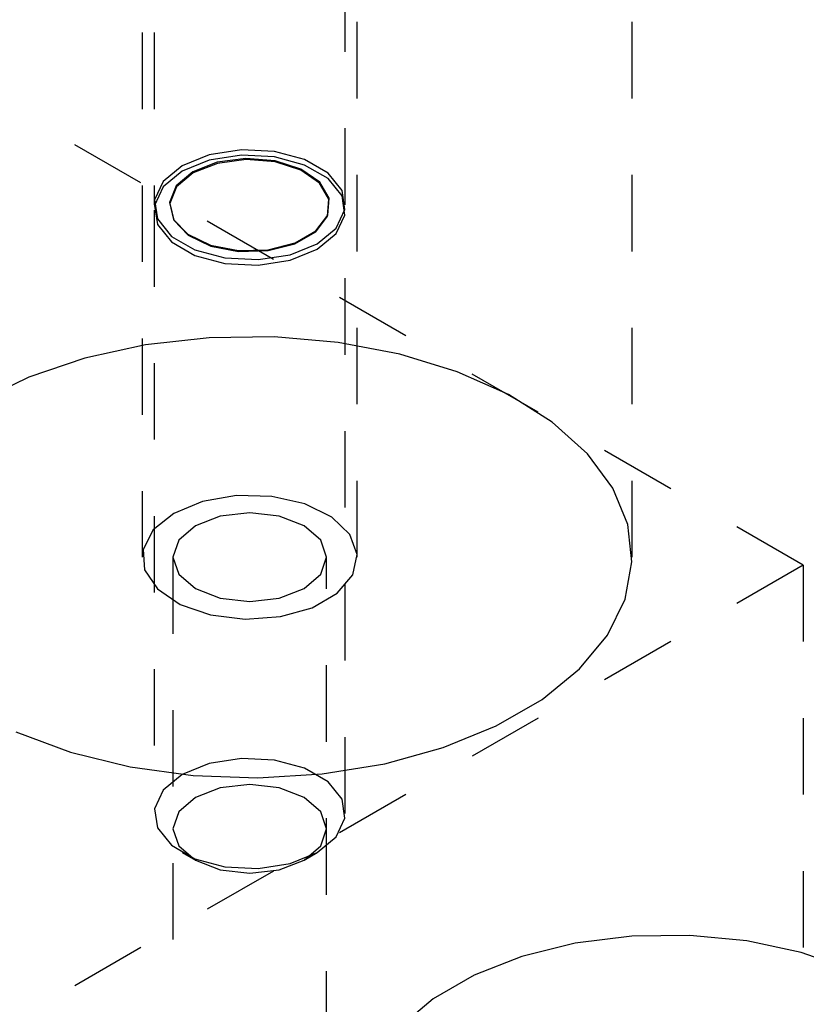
# Model space of a CAD drawing. Header units: inches. Extents: x 1907 to 2452, y -210 to -54.
# Tile 380 of 656: x 1992.17 to 1993.2, y -189.31 to -188.02. Entities that reach past the tile are written whole.
import ezdxf

# ---------------------------------------------------------------- set-up
doc = ezdxf.new("R2010")
doc.units = ezdxf.units.IN
doc.header["$LTSCALE"] = 0.5
doc.header["$MEASUREMENT"] = 0
doc.linetypes.add('HIDDEN', pattern=[0.225, 0.15, -0.075])
doc.layers.add('SID-M-H', color=4, linetype='HIDDEN')

msp = doc.modelspace()

# ---------------------------------------------------------------- linework, layer by layer
at = {"layer": 'SID-M-H'}
for p, q in [((1992.97075, -188.72359), (1992.97075, -186.8088)), ((1992.33025, -187.03743), (1992.33025, -188.72359)), ((1992.34575, -187.03743), (1992.34575, -188.26256)), ((1992.59575, -188.26256), (1992.59575, -187.03743)), ((1992.61125, -188.72359), (1992.61125, -187.03743)), ((1993.19456, -188.73403), (1991.78034, -187.91762)), ((1992.45985, -188.19068), (1992.41792, -188.19716)), ((1992.5031, -188.19286), (1992.45985, -188.19068)), ((1992.54244, -188.20345), (1992.5031, -188.19286)), ((1992.41792, -188.19716), (1992.38236, -188.21154)), ((1992.41792, -188.20444), (1992.38236, -188.21882)), ((1992.42835, -188.20713), (1992.39652, -188.21972)), ((1992.42846, -188.20852), (1992.39671, -188.22107)), ((1992.45985, -188.19796), (1992.41792, -188.20444)), ((1992.4659, -188.20203), (1992.42835, -188.20713)), ((1992.46591, -188.20344), (1992.42846, -188.20852)), ((1992.5031, -188.20014), (1992.45985, -188.19796)), ((1992.5041, -188.20511), (1992.4659, -188.20203)), ((1992.50402, -188.2065), (1992.46591, -188.20344)), ((1992.54244, -188.21073), (1992.5031, -188.20014)), ((1992.53763, -188.21731), (1992.50402, -188.2065)), ((1992.5378, -188.21595), (1992.5041, -188.20511)), ((1992.57314, -188.22117), (1992.54244, -188.20345)), ((1992.38236, -188.21154), (1992.35746, -188.23207)), ((1992.38236, -188.21882), (1992.35746, -188.23935)), ((1992.39652, -188.21972), (1992.37472, -188.23809)), ((1992.39671, -188.22107), (1992.37497, -188.2394)), ((1992.56221, -188.2344), (1992.53763, -188.21731)), ((1992.56245, -188.23308), (1992.5378, -188.21595)), ((1992.57314, -188.22845), (1992.54244, -188.21073)), ((1992.59149, -188.24389), (1992.57314, -188.22117)), ((1992.35746, -188.23207), (1992.34622, -188.25627)), ((1992.57444, -188.25546), (1992.56221, -188.2344)), ((1992.5747, -188.25419), (1992.56245, -188.23308)), ((1992.59149, -188.25117), (1992.57314, -188.22845)), ((1992.35746, -188.23935), (1992.34622, -188.26356)), ((1992.37472, -188.23809), (1992.36589, -188.25976)), ((1992.37497, -188.2394), (1992.36616, -188.26102)), ((1992.59527, -188.26885), (1992.59149, -188.24389)), ((1992.34622, -188.25627), (1992.35001, -188.28124)), ((1992.36589, -188.25976), (1992.37122, -188.28182)), ((1992.57266, -188.27765), (1992.57444, -188.25546)), ((1992.57292, -188.27644), (1992.5747, -188.25419)), ((1992.59527, -188.27613), (1992.59149, -188.25117)), ((1992.34575, -188.26984), (1992.34575, -189.05878)), ((1992.34622, -188.26356), (1992.35001, -188.28852)), ((1992.36616, -188.26102), (1992.37148, -188.28302)), ((1992.58403, -188.29306), (1992.59527, -188.26885)), ((1992.59575, -189.05878), (1992.59575, -188.26984)), ((1992.35001, -188.28124), (1992.36835, -188.30395)), ((1992.37122, -188.28182), (1992.38999, -188.30127)), ((1992.37148, -188.28302), (1992.3902, -188.30242)), ((1992.55712, -188.29797), (1992.57266, -188.27765)), ((1992.55734, -188.29681), (1992.57292, -188.27644)), ((1992.58403, -188.30034), (1992.59527, -188.27613)), ((1992.35001, -188.28852), (1992.36835, -188.31123)), ((1992.52991, -188.31367), (1992.55712, -188.29797)), ((1992.53007, -188.31255), (1992.55734, -188.29681)), ((1992.55913, -188.31359), (1992.58403, -188.29306)), ((1992.36835, -188.30395), (1992.39905, -188.32167)), ((1992.36835, -188.31123), (1992.39905, -188.32896)), ((1992.38999, -188.30127), (1992.41967, -188.3155)), ((1992.3902, -188.30242), (1992.4198, -188.31661)), ((1992.55913, -188.32087), (1992.58403, -188.30034)), ((1992.39905, -188.32167), (1992.43839, -188.33227)), ((1992.41967, -188.3155), (1992.45624, -188.32258)), ((1992.4198, -188.31661), (1992.45628, -188.32367)), ((1992.45624, -188.32258), (1992.49478, -188.32155)), ((1992.45628, -188.32367), (1992.49472, -188.32265)), ((1992.49472, -188.32265), (1992.52991, -188.31367)), ((1992.49478, -188.32155), (1992.53007, -188.31255)), ((1992.52357, -188.32796), (1992.55913, -188.31359)), ((1992.52357, -188.33524), (1992.55913, -188.32087)), ((1992.39905, -188.32896), (1992.43839, -188.33955)), ((1992.43839, -188.33227), (1992.48164, -188.33445)), ((1992.48164, -188.33445), (1992.52357, -188.32796)), ((1992.48164, -188.34173), (1992.52357, -188.33524)), ((1992.43839, -188.33955), (1992.48164, -188.34173)), ((1992.41778, -188.43657), (1992.33451, -188.44586)), ((1992.50256, -188.43553), (1992.41778, -188.43657)), ((1992.58644, -188.44278), (1992.50256, -188.43553)), ((1992.33451, -188.44586), (1992.25517, -188.46315)), ((1992.66698, -188.4581), (1992.58644, -188.44278)), ((1992.25517, -188.46315), (1992.18203, -188.48793)), ((1992.74188, -188.48107), (1992.66698, -188.4581)), ((1992.18203, -188.48793), (1992.11719, -188.51949)), ((1992.80898, -188.51101), (1992.74188, -188.48107)), ((1992.86634, -188.54706), (1992.80898, -188.51101)), ((1992.91233, -188.5882), (1992.86634, -188.54706)), ((1992.94561, -188.63323), (1992.91233, -188.5882)), ((1992.96524, -188.68086), (1992.94561, -188.63323)), ((1992.45337, -188.6431), (1992.40904, -188.65072)), ((1992.49958, -188.6442), (1992.45337, -188.6431)), ((1992.54267, -188.65391), (1992.49958, -188.6442)), ((1992.40904, -188.65072), (1992.3714, -188.66623)), ((1992.57796, -188.67117), (1992.54267, -188.65391)), ((1992.3714, -188.66623), (1992.34452, -188.68796)), ((1992.43229, -188.66999), (1992.39968, -188.68256)), ((1992.47075, -188.66557), (1992.43229, -188.66999)), ((1992.50921, -188.66999), (1992.47075, -188.66557)), ((1992.54181, -188.68256), (1992.50921, -188.66999)), ((1992.60163, -188.6941), (1992.57796, -188.67117)), ((1992.39968, -188.68256), (1992.3779, -188.70139)), ((1992.5636, -188.70139), (1992.54181, -188.68256)), ((1992.97063, -188.72971), (1992.96524, -188.68086)), ((1992.34452, -188.68796), (1992.33132, -188.71355)), ((1992.61113, -188.72024), (1992.60163, -188.6941)), ((1992.3779, -188.70139), (1992.37025, -188.72359)), ((1992.57125, -188.72359), (1992.5636, -188.70139)), ((1992.33132, -188.71355), (1992.33324, -188.74023)), ((1992.37025, -188.72359), (1992.37025, -190.76494)), ((1992.37025, -188.72359), (1992.3779, -188.74579)), ((1992.5636, -188.74579), (1992.57125, -188.72359)), ((1992.57125, -190.76494), (1992.57125, -188.72359)), ((1992.6054, -188.74673), (1992.61113, -188.72024)), ((1993.19456, -188.73403), (1992.04551, -189.39736)), ((1992.96165, -188.7784), (1992.97063, -188.72971)), ((1993.19456, -188.73403), (1993.19456, -189.95884)), ((1992.33324, -188.74023), (1992.35005, -188.76511)), ((1992.3779, -188.74579), (1992.39968, -188.76461)), ((1992.54181, -188.76461), (1992.5636, -188.74579)), ((1992.58509, -188.77072), (1992.6054, -188.74673)), ((1992.35005, -188.76511), (1992.37994, -188.78548)), ((1992.39968, -188.76461), (1992.43229, -188.77719)), ((1992.50921, -188.77719), (1992.54181, -188.76461)), ((1992.55239, -188.7896), (1992.58509, -188.77072)), ((1992.37994, -188.78548), (1992.41967, -188.79915)), ((1992.43229, -188.77719), (1992.47075, -188.7816)), ((1992.47075, -188.7816), (1992.50921, -188.77719)), ((1992.93854, -188.8255), (1992.96165, -188.7784)), ((1992.41967, -188.79915), (1992.46494, -188.80463)), ((1992.51084, -188.80132), (1992.55239, -188.7896)), ((1992.46494, -188.80463), (1992.51084, -188.80132)), ((1992.90198, -188.86967), (1992.93854, -188.8255)), ((1992.85301, -188.90965), (1992.90198, -188.86967)), ((1992.79304, -188.94426), (1992.85301, -188.90965)), ((1992.16496, -188.95196), (1992.23622, -188.97851)), ((1992.7238, -188.97253), (1992.79304, -188.94426)), ((1992.23622, -188.97851), (1992.31422, -188.99772)), ((1992.64728, -188.99364), (1992.7238, -188.97253)), ((1992.41792, -188.99338), (1992.38236, -189.00775)), ((1992.45985, -188.98689), (1992.41792, -188.99338)), ((1992.5031, -188.98908), (1992.45985, -188.98689)), ((1992.54244, -188.99967), (1992.5031, -188.98908)), ((1992.56569, -189.00698), (1992.64728, -188.99364)), ((1992.31422, -188.99772), (1992.39672, -189.00905)), ((1992.48136, -189.01217), (1992.56569, -189.00698)), ((1992.57314, -189.01739), (1992.54244, -188.99967)), ((1992.38236, -189.00775), (1992.35746, -189.02828)), ((1992.39672, -189.00905), (1992.48136, -189.01217)), ((1992.59149, -189.0401), (1992.57314, -189.01739)), ((1992.35746, -189.02828), (1992.34622, -189.05249)), ((1992.43229, -189.02518), (1992.39968, -189.03776)), ((1992.47075, -189.02077), (1992.43229, -189.02518)), ((1992.50921, -189.02518), (1992.47075, -189.02077)), ((1992.54181, -189.03776), (1992.50921, -189.02518)), ((1992.39968, -189.03776), (1992.3779, -189.05658)), ((1992.5636, -189.05658), (1992.54181, -189.03776)), ((1992.59527, -189.06507), (1992.59149, -189.0401)), ((1992.34622, -189.05249), (1992.35001, -189.07745)), ((1992.3779, -189.05658), (1992.37025, -189.07878)), ((1992.57125, -189.07878), (1992.5636, -189.05658)), ((1992.58403, -189.08927), (1992.59527, -189.06507)), ((1992.35001, -189.07745), (1992.36835, -189.10017)), ((1992.37025, -189.07878), (1992.3779, -189.10099)), ((1992.5636, -189.10099), (1992.57125, -189.07878)), ((1992.55913, -189.1098), (1992.58403, -189.08927)), ((1992.36835, -189.10017), (1992.39905, -189.11789)), ((1992.3779, -189.10099), (1992.39968, -189.11981)), ((1992.38234, -189.10979), (1992.39967, -189.1198)), ((1992.52357, -189.12418), (1992.55913, -189.1098)), ((1992.54181, -189.11981), (1992.5636, -189.10099)), ((1992.54182, -189.1198), (1992.55915, -189.10979)), ((1992.39905, -189.11789), (1992.43839, -189.12848)), ((1992.39968, -189.11981), (1992.43229, -189.13238)), ((1992.50921, -189.13238), (1992.54181, -189.11981)), ((1992.43229, -189.13238), (1992.47075, -189.1368)), ((1992.43839, -189.12848), (1992.48164, -189.13066)), ((1992.47075, -189.1368), (1992.50921, -189.13238)), ((1992.48164, -189.13066), (1992.52357, -189.12418)), ((1992.97047, -189.21917), (1992.89644, -189.22846)), ((1993.04621, -189.21812), (1992.97047, -189.21917)), ((1993.12092, -189.22538), (1993.04621, -189.21812)), ((1993.1919, -189.24066), (1993.12092, -189.22538)), ((1992.89644, -189.22846), (1992.8268, -189.24568)), ((1992.8268, -189.24568), (1992.76406, -189.27019)), ((1993.25659, -189.26342), (1993.1919, -189.24066)), ((1992.76406, -189.27019), (1992.71049, -189.30112)), ((1992.71049, -189.30112), (1992.66802, -189.33734))]:
    msp.add_line(p, q, dxfattribs=at)

doc.saveas('drawing.dxf')
